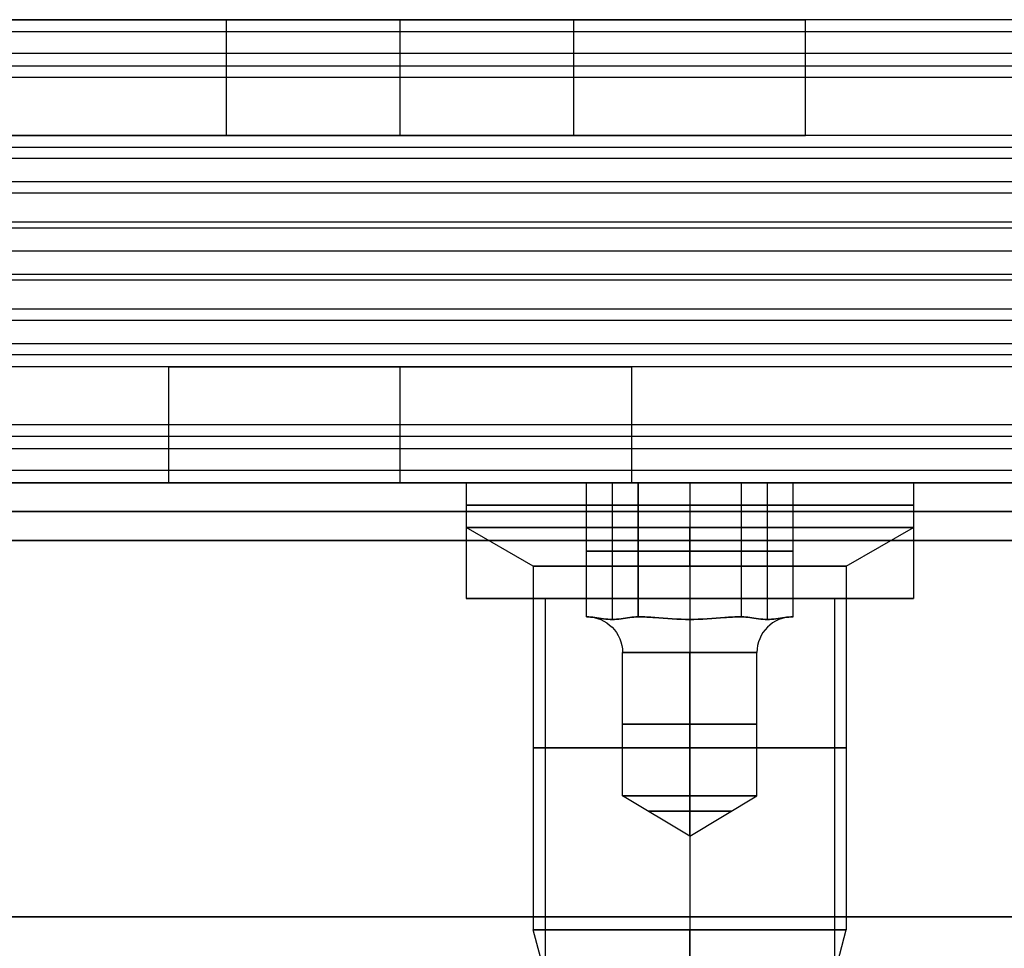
# Model space of a CAD drawing. Header units: millimetres. Extents: x -646 to 654, y -203 to 198.
# Tile 545 of 656: x 72 to 89, y 141 to 157. Entities that reach past the tile are written whole.
import ezdxf

# ---------------------------------------------------------------- set-up
doc = ezdxf.new("R2010")
doc.units = ezdxf.units.MM
doc.layers.add('Default', color=7, linetype='Continuous', true_color=0x000000)

msp = doc.modelspace()

# ---------------------------------------------------------------- linework, layer by layer
at = {"layer": 'Default'}
for p, q in [((-645.384, 149.34, 1170.822), (652.616, 149.34, 1170.822)), ((652.616, 149.34, 772.822), (-645.384, 149.34, 772.822)), ((652.616, 149.34, 971.822), (-645.384, 149.34, 971.822)), ((79.752, 147.34, 881.322), (81.116, 147.34, 881.322)), ((83.616, 147.34, 877.459), (83.616, 147.34, 878.822)), ((83.616, 147.34, 883.822), (83.616, 147.34, 885.186)), ((86.116, 147.34, 881.322), (87.479, 147.34, 881.322))]:
    msp.add_line(p, q, dxfattribs=at)
at = {"layer": 'Default', "color": 9, "true_color": 0xbebcba}
for p, q in [((79.752, 149.34, 881.322), (79.752, 148.568, 881.322)), ((81.831, 149.34, 881.322), (79.752, 149.34, 881.322)), ((82.277, 149.34, 882.095), (82.277, 146.977, 882.095)), ((82.277, 149.34, 880.549), (82.277, 146.977, 880.549)), ((83.616, 149.34, 879.777), (83.616, 146.977, 879.777)), ((83.616, 149.34, 882.868), (83.616, 146.977, 882.868)), ((83.616, 149.34, 877.459), (83.616, 149.34, 879.777)), ((83.616, 149.34, 882.868), (83.616, 149.34, 885.186)), ((83.616, 149.34, 885.186), (83.616, 148.568, 885.186)), ((83.616, 149.34, 877.459), (83.616, 148.568, 877.459)), ((84.954, 149.34, 880.549), (84.954, 146.977, 880.549)), ((84.954, 149.34, 882.095), (84.954, 146.977, 882.095)), ((87.479, 149.34, 881.322), (85.4, 149.34, 881.322)), ((87.479, 149.34, 881.322), (87.479, 148.568, 881.322)), ((80.911, 147.898, 881.322), (79.752, 148.568, 881.322)), ((83.616, 147.898, 884.027), (83.616, 148.568, 885.186)), ((83.616, 147.898, 878.618), (83.616, 148.568, 877.459)), ((86.32, 147.898, 881.322), (87.479, 148.568, 881.322)), ((81.831, 148.159, 881.322), (82.723, 148.159, 882.868)), ((82.723, 148.159, 879.777), (81.831, 148.159, 881.322)), ((84.508, 148.159, 879.777), (82.723, 148.159, 879.777)), ((82.723, 148.159, 882.868), (84.508, 148.159, 882.868)), ((85.4, 148.159, 881.322), (84.508, 148.159, 879.777)), ((84.508, 148.159, 882.868), (85.4, 148.159, 881.322)), ((80.911, 147.898, 881.322), (80.911, 141.613, 881.322)), ((83.616, 147.898, 884.027), (83.616, 141.613, 884.027)), ((83.616, 147.898, 878.618), (83.616, 141.613, 878.618)), ((86.32, 147.898, 881.322), (86.32, 141.613, 881.322)), ((81.838, 147.022, 881.322), (81.831, 147.022, 881.322)), ((81.835, 147.022, 881.329), (81.835, 147.022, 881.316)), ((82.727, 147.022, 879.783), (82.72, 147.022, 879.783)), ((82.727, 147.022, 882.861), (82.72, 147.022, 882.861)), ((82.727, 147.022, 879.783), (82.727, 147.022, 879.777)), ((82.727, 147.022, 882.868), (82.727, 147.022, 882.861)), ((84.504, 147.022, 879.783), (84.504, 147.022, 879.777)), ((84.512, 147.022, 879.783), (84.504, 147.022, 879.783)), ((84.504, 147.022, 882.868), (84.504, 147.022, 882.861)), ((84.512, 147.022, 882.861), (84.504, 147.022, 882.861)), ((85.4, 147.022, 881.322), (85.393, 147.022, 881.322)), ((85.397, 147.022, 881.329), (85.397, 147.022, 881.316)), ((82.457, 143.931, 881.322), (82.457, 146.404, 881.322)), ((83.616, 143.931, 880.163), (83.616, 146.404, 880.163)), ((83.616, 143.931, 882.481), (83.616, 146.404, 882.481)), ((84.775, 143.931, 881.322), (84.775, 146.404, 881.322)), ((83.616, 143.235, 881.322), (82.457, 143.931, 881.322)), ((83.616, 143.235, 881.322), (83.616, 143.931, 880.163)), ((83.616, 143.235, 881.322), (84.775, 143.931, 881.322)), ((83.616, 143.235, 881.322), (83.616, 143.931, 882.481)), ((81.669, 138.786, 881.322), (80.911, 141.613, 881.322)), ((83.616, 140.299, 883.675), (83.616, 141.613, 884.027)), ((83.616, 139.309, 879.235), (83.616, 141.613, 878.618)), ((85.835, 139.804, 881.322), (86.32, 141.613, 881.322))]:
    msp.add_line(p, q, dxfattribs=at)
at = {"layer": 'Default', "color": 9, "true_color": 0xbebcba, "extrusion": (0, 1, 0)}
for centre, radius in [((-83.616, 881.322, 148.954), 3.864), ((-83.616, 881.322, 144.756), 2.705)]:
    msp.add_circle(centre, radius, dxfattribs=at)
at = {"layer": 'Default', "color": 9, "true_color": 0xbebcba, "extrusion": (0, -1, 0)}
for centre, radius in [((83.616, 881.322, -145.168), 1.159), ((83.616, 881.322, -143.664), 0.715)]:
    msp.add_circle(centre, radius, dxfattribs=at)
at = {"layer": 'Default', "color": 9, "true_color": 0xbebcba, "extrusion": (0, 1, 0)}
for centre, radius, start, end in [((-83.616, 881.322, 149.34), 3.864, 270, 0), ((-83.616, 881.322, 149.34), 3.864, 0, 90), ((-83.616, 881.322, 148.568), 3.864, 90, 180), ((-83.616, 881.322, 148.568), 3.864, 180, 270), ((-83.616, 881.322, 147.898), 2.705, 270, 0), ((-83.616, 881.322, 147.898), 2.705, 0, 90), ((-83.616, 881.322, 146.404), 1.159, 270, 90), ((-83.616, 881.322, 146.404), 1.159, 90, 270), ((-83.616, 881.322, 143.931), 1.159, 0, 90), ((-83.616, 881.322, 143.931), 1.159, 270, 0), ((-83.616, 881.322, 141.613), 2.705, 90, 180), ((-83.616, 881.322, 141.613), 2.705, 180, 270)]:
    msp.add_arc(centre, radius, start, end, dxfattribs=at)
at = {"layer": 'Default', "color": 9, "true_color": 0xbebcba, "extrusion": (0, -1, 0)}
for centre, radius, start, end in [((83.616, 881.322, -149.34), 3.864, 270, 90), ((83.616, 881.322, -148.568), 3.864, 90, 180), ((83.616, 881.322, -148.568), 3.864, 180, 270), ((83.616, 881.322, -147.898), 2.705, 270, 0), ((83.616, 881.322, -147.898), 2.705, 0, 90), ((83.616, 881.322, -147.022), 1.777, 179.5918, 180.4082), ((83.616, 881.322, -147.022), 1.777, 179.5918, 180.4082), ((83.616, 881.322, -147.022), 1.777, 119.5918, 120.4082), ((83.616, 881.322, -147.022), 1.777, 239.5918, 240.4082), ((83.616, 881.322, -147.022), 1.777, 119.5918, 120.4082), ((83.616, 881.322, -147.022), 1.777, 299.5918, 300.4082), ((83.616, 881.322, -147.022), 1.777, 59.5918, 60.4082), ((83.616, 881.322, -147.022), 1.777, 59.5918, 60.4082), ((83.616, 881.322, -147.022), 1.777, 359.5918, 0.4082), ((83.616, 881.322, -147.022), 1.777, 359.5918, 0.4082), ((83.616, 881.322, -143.931), 1.159, 270, 90), ((83.616, 881.322, -141.613), 2.705, 90, 180), ((83.616, 881.322, -141.613), 2.705, 180, 270)]:
    msp.add_arc(centre, radius, start, end, dxfattribs=at)
at = {"layer": 'Default', "color": 9, "true_color": 0xbebcba, "extrusion": (0, 0, -1)}
msp.add_arc((-81.838, 146.404, -881.322), 0.618, 90, 180, dxfattribs=at)
at = {"layer": 'Default', "color": 9, "true_color": 0xbebcba, "extrusion": (-1, 0, 0)}
msp.add_arc((-146.404, 883.099, -83.616), 0.618, 202.0243, 270, dxfattribs=at)
at = {"layer": 'Default', "color": 9, "true_color": 0xbebcba, "extrusion": (1, 0, 0)}
msp.add_arc((146.404, 879.545, 83.616), 0.618, 22.0243, 90, dxfattribs=at)
at = {"layer": 'Default', "color": 9, "true_color": 0xbebcba}
msp.add_arc((85.393, 146.404, 881.322), 0.618, 90, 180, dxfattribs=at)
at = {"layer": 'Default'}
for points in [[(628.616, 157.34, 1076.214), (3.616, 157.34, 1076.214), (-621.384, 157.34, 1076.214)], [(628.616, 157.34, 1089.822), (3.616, 157.34, 1089.822), (-621.384, 157.34, 1089.822)], [(81.616, 157.34, 1086.214), (78.616, 157.34, 1086.214), (75.616, 157.34, 1086.214)], [(75.616, 157.34, 1078.214), (78.616, 157.34, 1078.214), (81.616, 157.34, 1078.214)], [(75.616, 155.34, 1086.214), (75.616, 156.34, 1086.214), (75.616, 157.34, 1086.214)], [(75.616, 155.34, 1078.214), (75.616, 156.34, 1078.214), (75.616, 157.34, 1078.214)], [(78.616, 155.34, 1086.214), (78.616, 156.34, 1086.214), (78.616, 157.34, 1086.214)], [(78.616, 155.34, 1078.214), (78.616, 156.34, 1078.214), (78.616, 157.34, 1078.214)], [(81.616, 155.34, 1086.214), (81.616, 156.34, 1086.214), (81.616, 157.34, 1086.214)], [(81.616, 155.34, 1078.214), (81.616, 156.34, 1078.214), (81.616, 157.34, 1078.214)], [(124.696, 157.34, 1083.018), (105.116, 157.34, 1083.018), (85.535, 157.34, 1083.018)], [(85.616, 155.34, 1082.214), (85.616, 156.34, 1082.214), (85.616, 157.34, 1082.214)], [(628.616, 157.129, 1090.717), (3.616, 157.129, 1090.717), (-621.384, 157.129, 1090.717)], [(628.616, 156.755, 1074.8), (3.616, 156.755, 1074.8), (-621.384, 156.755, 1074.8)], [(628.616, 156.54, 1091.422), (3.616, 156.54, 1091.422), (-621.384, 156.54, 1091.422)], [(628.616, 156.34, 1120.822), (3.616, 156.34, 1120.822), (-621.384, 156.34, 1120.822)], [(628.616, 156.34, 1118.822), (3.616, 156.34, 1118.822), (-621.384, 156.34, 1118.822)], [(628.616, 156.34, 1119.822), (3.616, 156.34, 1119.822), (-621.384, 156.34, 1119.822)], [(628.616, 155.34, 1074.214), (3.616, 155.34, 1074.214), (-621.384, 155.34, 1074.214)], [(628.616, 155.34, 1076.214), (3.616, 155.34, 1076.214), (-621.384, 155.34, 1076.214)], [(628.616, 155.34, 1089.714), (3.616, 155.34, 1089.714), (-621.384, 155.34, 1089.714)], [(628.616, 155.34, 1101.322), (3.616, 155.34, 1101.322), (-621.384, 155.34, 1101.322)], [(628.616, 155.34, 1093.822), (3.616, 155.34, 1093.822), (-621.384, 155.34, 1093.822)], [(628.616, 155.34, 1097.572), (3.616, 155.34, 1097.572), (-621.384, 155.34, 1097.572)], [(75.616, 155.34, 1086.214), (78.616, 155.34, 1086.214), (81.616, 155.34, 1086.214)], [(81.616, 155.34, 1078.214), (78.616, 155.34, 1078.214), (75.616, 155.34, 1078.214)], [(124.686, 155.34, 1082.964), (105.116, 155.34, 1082.964), (85.546, 155.34, 1082.964)], [(628.616, 155.129, 1102.217), (3.616, 155.129, 1102.217), (-621.384, 155.129, 1102.217)], [(628.616, 154.94, 1092.622), (3.616, 154.94, 1092.622), (-621.384, 154.94, 1092.622)], [(628.616, 154.54, 1102.922), (3.616, 154.54, 1102.922), (-621.384, 154.54, 1102.922)], [(628.616, 154.34, 1093.822), (3.616, 154.34, 1093.822), (-621.384, 154.34, 1093.822)], [(628.616, 153.84, 1120.822), (3.616, 153.84, 1120.822), (-621.384, 153.84, 1120.822)], [(628.616, 153.84, 1118.822), (3.616, 153.84, 1118.822), (-621.384, 153.84, 1118.822)], [(628.616, 153.74, 1090.914), (3.616, 153.74, 1090.914), (-621.384, 153.74, 1090.914)], [(628.616, 153.34, 1101.214), (3.616, 153.34, 1101.214), (-621.384, 153.34, 1101.214)], [(628.616, 153.34, 1093.822), (3.616, 153.34, 1093.822), (-621.384, 153.34, 1093.822)], [(628.616, 153.34, 1097.518), (3.616, 153.34, 1097.518), (-621.384, 153.34, 1097.518)], [(628.616, 153.34, 1093.822), (3.616, 153.34, 1093.822), (-621.384, 153.34, 1093.822)], [(628.616, 153.34, 1101.214), (3.616, 153.34, 1101.214), (-621.384, 153.34, 1101.214)], [(628.616, 153.34, 1097.518), (3.616, 153.34, 1097.518), (-621.384, 153.34, 1097.518)], [(628.616, 152.94, 1104.122), (3.616, 152.94, 1104.122), (-621.384, 152.94, 1104.122)], [(628.616, 152.84, 1074.214), (3.616, 152.84, 1074.214), (-621.384, 152.84, 1074.214)], [(628.616, 152.84, 1076.214), (3.616, 152.84, 1076.214), (-621.384, 152.84, 1076.214)], [(628.616, 152.34, 1101.214), (3.616, 152.34, 1101.214), (-621.384, 152.34, 1101.214)], [(628.616, 152.14, 1092.114), (3.616, 152.14, 1092.114), (-621.384, 152.14, 1092.114)], [(628.616, 151.74, 1102.414), (3.616, 151.74, 1102.414), (-621.384, 151.74, 1102.414)], [(628.616, 151.551, 1092.819), (3.616, 151.551, 1092.819), (-621.384, 151.551, 1092.819)], [(628.616, 151.34, 1093.714), (3.616, 151.34, 1093.714), (-621.384, 151.34, 1093.714)], [(628.616, 151.34, 1101.214), (3.616, 151.34, 1101.214), (-621.384, 151.34, 1101.214)], [(628.616, 151.34, 1097.464), (3.616, 151.34, 1097.464), (-621.384, 151.34, 1097.464)], [(628.616, 151.34, 1120.822), (3.616, 151.34, 1120.822), (-621.384, 151.34, 1120.822)], [(628.616, 151.34, 1118.822), (3.616, 151.34, 1118.822), (-621.384, 151.34, 1118.822)], [(628.616, 151.34, 1105.322), (3.616, 151.34, 1105.322), (-621.384, 151.34, 1105.322)], [(74.686, 151.34, 1112.072), (55.116, 151.34, 1112.072), (35.546, 151.34, 1112.072)], [(74.616, 149.34, 1112.822), (74.616, 150.34, 1112.822), (74.616, 151.34, 1112.822)], [(78.616, 149.34, 1108.822), (78.616, 150.34, 1108.822), (78.616, 151.34, 1108.822)], [(78.616, 149.34, 1116.822), (78.616, 150.34, 1116.822), (78.616, 151.34, 1116.822)], [(121.686, 151.34, 1112.072), (102.116, 151.34, 1112.072), (82.546, 151.34, 1112.072)], [(82.616, 149.34, 1112.822), (82.616, 150.34, 1112.822), (82.616, 151.34, 1112.822)], [(628.616, 150.34, 1074.214), (3.616, 150.34, 1074.214), (-621.384, 150.34, 1074.214)], [(628.616, 150.34, 1076.214), (3.616, 150.34, 1076.214), (-621.384, 150.34, 1076.214)], [(628.616, 150.34, 1075.214), (3.616, 150.34, 1075.214), (-621.384, 150.34, 1075.214)], [(628.616, 150.14, 1103.614), (3.616, 150.14, 1103.614), (-621.384, 150.14, 1103.614)], [(628.616, 149.926, 1120.236), (3.616, 149.926, 1120.236), (-621.384, 149.926, 1120.236)], [(628.616, 149.551, 1104.319), (3.616, 149.551, 1104.319), (-621.384, 149.551, 1104.319)], [(628.616, 149.34, 1118.822), (3.616, 149.34, 1118.822), (-621.384, 149.34, 1118.822)], [(628.616, 149.34, 1105.214), (3.616, 149.34, 1105.214), (-621.384, 149.34, 1105.214)], [(74.696, 149.34, 1112.018), (55.116, 149.34, 1112.018), (35.535, 149.34, 1112.018)], [(79.752, 149.34, 881.322), (79.752, 148.34, 881.322), (79.752, 147.34, 881.322)], [(121.696, 149.34, 1112.018), (102.116, 149.34, 1112.018), (82.535, 149.34, 1112.018)], [(83.616, 149.34, 877.459), (83.616, 148.34, 877.459), (83.616, 147.34, 877.459)], [(83.616, 149.34, 885.186), (83.616, 148.34, 885.186), (83.616, 147.34, 885.186)], [(87.479, 149.34, 881.322), (87.479, 148.34, 881.322), (87.479, 147.34, 881.322)], [(-645.384, 148.84, 1171.322), (3.616, 148.84, 1171.322), (652.616, 148.84, 1171.322)], [(652.616, 148.84, 772.322), (3.616, 148.84, 772.322), (-645.384, 148.84, 772.322)], [(-645.384, 148.34, 1171.822), (3.616, 148.34, 1171.822), (652.616, 148.34, 1171.822)], [(652.616, 148.34, 771.822), (3.616, 148.34, 771.822), (-645.384, 148.34, 771.822)], [(81.116, 147.34, 881.322), (81.116, 140.84, 881.322), (81.116, 134.34, 881.322)], [(83.616, 147.34, 883.822), (83.616, 140.84, 883.822), (83.616, 134.34, 883.822)], [(83.616, 147.34, 878.822), (83.616, 140.84, 878.822), (83.616, 134.34, 878.822)], [(86.116, 147.34, 881.322), (86.116, 140.84, 881.322), (86.116, 134.34, 881.322)], [(-645.384, 141.84, 1171.822), (3.616, 141.84, 1171.822), (652.616, 141.84, 1171.822)], [(652.616, 141.84, 771.822), (3.616, 141.84, 771.822), (-645.384, 141.84, 771.822)]]:
    msp.add_open_spline(points, degree=2, dxfattribs=at)
for points, weights, knots in [([(75.616, 157.34, 1086.214), (71.616, 157.34, 1086.214), (71.616, 157.34, 1082.214), (71.616, 157.34, 1078.214), (75.616, 157.34, 1078.214)], [1, 0.707106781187, 1, 0.707106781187, 1], [-55.699112, -55.699112, -55.699112, -49.415927, -49.415927, -43.132741, -43.132741, -43.132741]), ([(81.616, 157.34, 1078.214), (85.616, 157.34, 1078.214), (85.616, 157.34, 1082.214), (85.616, 157.34, 1086.214), (81.616, 157.34, 1086.214)], [1, 0.707106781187, 1, 0.707106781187, 1], [-37.132741, -37.132741, -37.132741, -30.849556, -30.849556, -24.566371, -24.566371, -24.566371]), ([(75.616, 155.34, 1078.214), (71.616, 155.34, 1078.214), (71.616, 155.34, 1082.214), (71.616, 155.34, 1086.214), (75.616, 155.34, 1086.214)], [1, 0.707106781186, 1, 0.707106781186, 1], [43.132741, 43.132741, 43.132741, 49.415927, 49.415927, 55.699112, 55.699112, 55.699112]), ([(81.616, 155.34, 1086.214), (85.616, 155.34, 1086.214), (85.616, 155.34, 1082.214), (85.616, 155.34, 1078.214), (81.616, 155.34, 1078.214)], [1, 0.707106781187, 1, 0.707106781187, 1], [24.566371, 24.566371, 24.566371, 30.849556, 30.849556, 37.132741, 37.132741, 37.132741]), ([(82.616, 151.34, 1112.822), (82.616, 151.34, 1116.822), (78.616, 151.34, 1116.822), (74.616, 151.34, 1116.822), (74.616, 151.34, 1112.822), (74.616, 151.34, 1108.822), (78.616, 151.34, 1108.822), (82.616, 151.34, 1108.822), (82.616, 151.34, 1112.822)], [1, 0.707106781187, 1, 0.707106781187, 1, 0.707106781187, 1, 0.707106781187, 1], [0, 0, 0, 6.283185, 6.283185, 12.566371, 12.566371, 18.849556, 18.849556, 25.132741, 25.132741, 25.132741]), ([(82.616, 149.34, 1112.822), (82.616, 149.34, 1108.822), (78.616, 149.34, 1108.822), (74.616, 149.34, 1108.822), (74.616, 149.34, 1112.822), (74.616, 149.34, 1116.822), (78.616, 149.34, 1116.822), (82.616, 149.34, 1116.822), (82.616, 149.34, 1112.822)], [1, 0.707106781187, 1, 0.707106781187, 1, 0.707106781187, 1, 0.707106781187, 1], [-25.132741, -25.132741, -25.132741, -18.849556, -18.849556, -12.566371, -12.566371, -6.283185, -6.283185, 0, 0, 0]), ([(82.616, 149.34, 1112.822), (82.616, 149.34, 1108.822), (78.616, 149.34, 1108.822), (74.616, 149.34, 1108.822), (74.616, 149.34, 1112.822), (74.616, 149.34, 1116.822), (78.616, 149.34, 1116.822), (82.616, 149.34, 1116.822), (82.616, 149.34, 1112.822)], [1, 0.707106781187, 1, 0.707106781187, 1, 0.707106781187, 1, 0.707106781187, 1], [-25.132741, -25.132741, -25.132741, -18.849556, -18.849556, -12.566371, -12.566371, -6.283185, -6.283185, 0, 0, 0]), ([(79.752, 149.34, 881.322), (79.752, 149.34, 877.459), (83.616, 149.34, 877.459), (87.479, 149.34, 877.459), (87.479, 149.34, 881.322), (87.479, 149.34, 885.186), (83.616, 149.34, 885.186), (79.752, 149.34, 885.186), (79.752, 149.34, 881.322)], [1, 0.707106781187, 1, 0.707106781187, 1, 0.707106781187, 1, 0.707106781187, 1], [7.853982, 7.853982, 7.853982, 15.707963, 15.707963, 23.561945, 23.561945, 31.415927, 31.415927, 39.269908, 39.269908, 39.269908]), ([(79.752, 148.34, 881.322), (79.752, 148.34, 877.459), (83.616, 148.34, 877.459), (87.479, 148.34, 877.459), (87.479, 148.34, 881.322), (87.479, 148.34, 885.186), (83.616, 148.34, 885.186), (79.752, 148.34, 885.186), (79.752, 148.34, 881.322)], [1, 0.707106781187, 1, 0.707106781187, 1, 0.707106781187, 1, 0.707106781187, 1], [7.853982, 7.853982, 7.853982, 15.707963, 15.707963, 23.561945, 23.561945, 31.415927, 31.415927, 39.269908, 39.269908, 39.269908]), ([(79.752, 147.34, 881.322), (79.752, 147.34, 877.459), (83.616, 147.34, 877.459), (87.479, 147.34, 877.459), (87.479, 147.34, 881.322), (87.479, 147.34, 885.186), (83.616, 147.34, 885.186), (79.752, 147.34, 885.186), (79.752, 147.34, 881.322)], [1, 0.707106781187, 1, 0.707106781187, 1, 0.707106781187, 1, 0.707106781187, 1], [7.853982, 7.853982, 7.853982, 15.707963, 15.707963, 23.561945, 23.561945, 31.415927, 31.415927, 39.269908, 39.269908, 39.269908]), ([(86.116, 147.34, 881.322), (86.116, 147.34, 883.822), (83.616, 147.34, 883.822), (81.116, 147.34, 883.822), (81.116, 147.34, 881.322), (81.116, 147.34, 878.822), (83.616, 147.34, 878.822), (86.116, 147.34, 878.822), (86.116, 147.34, 881.322)], [1, 0.707106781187, 1, 0.707106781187, 1, 0.707106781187, 1, 0.707106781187, 1], [0, 0, 0, 5.497787, 5.497787, 10.995574, 10.995574, 16.493361, 16.493361, 21.991149, 21.991149, 21.991149])]:
    msp.add_rational_spline(points, weights, degree=2, knots=knots, dxfattribs=at)
at = {"layer": 'Default', "color": 9, "true_color": 0xbebcba}
for points in [[(81.831, 149.34, 881.322), (82.277, 149.34, 882.095), (82.723, 149.34, 882.868)], [(81.831, 147.022, 881.322), (81.831, 148.181, 881.322), (81.831, 149.34, 881.322)], [(82.723, 149.34, 879.777), (82.277, 149.34, 880.549), (81.831, 149.34, 881.322)], [(84.508, 149.34, 879.777), (83.616, 149.34, 879.777), (82.723, 149.34, 879.777)], [(82.723, 149.34, 879.777), (82.723, 148.181, 879.777), (82.723, 147.022, 879.777)], [(82.723, 149.34, 882.868), (83.616, 149.34, 882.868), (84.508, 149.34, 882.868)], [(82.723, 147.022, 882.868), (82.723, 148.181, 882.868), (82.723, 149.34, 882.868)], [(84.508, 147.022, 879.777), (84.508, 148.181, 879.777), (84.508, 149.34, 879.777)], [(85.4, 149.34, 881.322), (84.954, 149.34, 880.549), (84.508, 149.34, 879.777)], [(84.508, 149.34, 882.868), (84.954, 149.34, 882.095), (85.4, 149.34, 881.322)], [(84.508, 147.022, 882.868), (84.508, 148.181, 882.868), (84.508, 149.34, 882.868)], [(85.4, 147.022, 881.322), (85.4, 148.181, 881.322), (85.4, 149.34, 881.322)], [(81.831, 147.022, 881.322), (81.835, 147.022, 881.329), (81.838, 147.022, 881.335)], [(81.838, 147.022, 881.31), (81.835, 147.022, 881.316), (81.831, 147.022, 881.322)], [(82.723, 147.022, 882.868), (82.72, 147.022, 882.861), (82.716, 147.022, 882.855)], [(82.723, 147.022, 879.777), (82.72, 147.022, 879.783), (82.716, 147.022, 879.789)], [(82.738, 147.022, 879.777), (82.731, 147.022, 879.777), (82.723, 147.022, 879.777)], [(82.738, 147.022, 882.868), (82.731, 147.022, 882.868), (82.723, 147.022, 882.868)], [(84.508, 147.022, 879.777), (84.501, 147.022, 879.777), (84.493, 147.022, 879.777)], [(84.493, 147.022, 882.868), (84.501, 147.022, 882.868), (84.508, 147.022, 882.868)], [(84.515, 147.022, 879.789), (84.512, 147.022, 879.783), (84.508, 147.022, 879.777)], [(84.508, 147.022, 882.868), (84.512, 147.022, 882.861), (84.515, 147.022, 882.855)], [(85.4, 147.022, 881.322), (85.397, 147.022, 881.316), (85.393, 147.022, 881.31)], [(85.393, 147.022, 881.335), (85.397, 147.022, 881.329), (85.4, 147.022, 881.322)]]:
    msp.add_open_spline(points, degree=2, dxfattribs=at)
for points, knots in [([(82.716, 147.022, 882.855), (82.673, 147.022, 882.781), (82.622, 147.017, 882.692), (82.485, 146.997, 882.454), (82.372, 146.977, 882.259), (82.183, 146.977, 881.931), (82.07, 146.997, 881.735), (81.933, 147.017, 881.498), (81.881, 147.022, 881.409), (81.838, 147.022, 881.335)], [-2.276069, -2.276069, -2.276069, -2.276069, -1.921118, -1.921118, -1.138035, -1.138035, -0.354951, -0.354951, 0, 0, 0, 0]), ([(81.838, 147.022, 881.31), (81.881, 147.022, 881.235), (81.933, 147.017, 881.146), (82.07, 146.997, 880.909), (82.183, 146.977, 880.713), (82.372, 146.977, 880.386), (82.485, 146.997, 880.19), (82.622, 147.017, 879.953), (82.673, 147.022, 879.864), (82.716, 147.022, 879.789)], [-2.276069, -2.276069, -2.276069, -2.276069, -1.921118, -1.921118, -1.138035, -1.138035, -0.354951, -0.354951, 0, 0, 0, 0]), ([(82.738, 147.022, 879.777), (82.824, 147.022, 879.777), (82.926, 147.017, 879.777), (83.201, 146.997, 879.777), (83.427, 146.977, 879.777), (83.616, 146.977, 879.777)], [-1.138035, -1.138035, -1.138035, -1.138035, -0.783084, -0.783084, 0, 0, 0, 0]), ([(83.616, 146.977, 882.868), (83.427, 146.977, 882.868), (83.201, 146.997, 882.868), (82.926, 147.017, 882.868), (82.824, 147.022, 882.868), (82.738, 147.022, 882.868)], [-1.138035, -1.138035, -1.138035, -1.138035, -0.354951, -0.354951, 0, 0, 0, 0]), ([(83.616, 146.977, 879.777), (83.805, 146.977, 879.777), (84.031, 146.997, 879.777), (84.305, 147.017, 879.777), (84.408, 147.022, 879.777), (84.493, 147.022, 879.777)], [-1.138035, -1.138035, -1.138035, -1.138035, -0.354951, -0.354951, 0, 0, 0, 0]), ([(84.493, 147.022, 882.868), (84.408, 147.022, 882.868), (84.305, 147.017, 882.868), (84.031, 146.997, 882.868), (83.805, 146.977, 882.868), (83.616, 146.977, 882.868)], [-2.276069, -2.276069, -2.276069, -2.276069, -1.921118, -1.921118, -1.138035, -1.138035, -1.138035, -1.138035]), ([(84.515, 147.022, 879.789), (84.558, 147.022, 879.864), (84.609, 147.017, 879.953), (84.746, 146.997, 880.19), (84.859, 146.977, 880.386), (85.049, 146.977, 880.713), (85.162, 146.997, 880.909), (85.299, 147.017, 881.146), (85.35, 147.022, 881.235), (85.393, 147.022, 881.31)], [-2.276069, -2.276069, -2.276069, -2.276069, -1.921118, -1.921118, -1.138035, -1.138035, -0.354951, -0.354951, 0, 0, 0, 0]), ([(85.393, 147.022, 881.335), (85.35, 147.022, 881.409), (85.299, 147.017, 881.498), (85.162, 146.997, 881.735), (85.049, 146.977, 881.931), (84.859, 146.977, 882.259), (84.746, 146.997, 882.454), (84.609, 147.017, 882.692), (84.558, 147.022, 882.781), (84.515, 147.022, 882.855)], [-2.276069, -2.276069, -2.276069, -2.276069, -1.921118, -1.921118, -1.138035, -1.138035, -0.354951, -0.354951, 0, 0, 0, 0])]:
    msp.add_open_spline(points, degree=3, knots=knots, dxfattribs=at)

doc.saveas('drawing.dxf')
